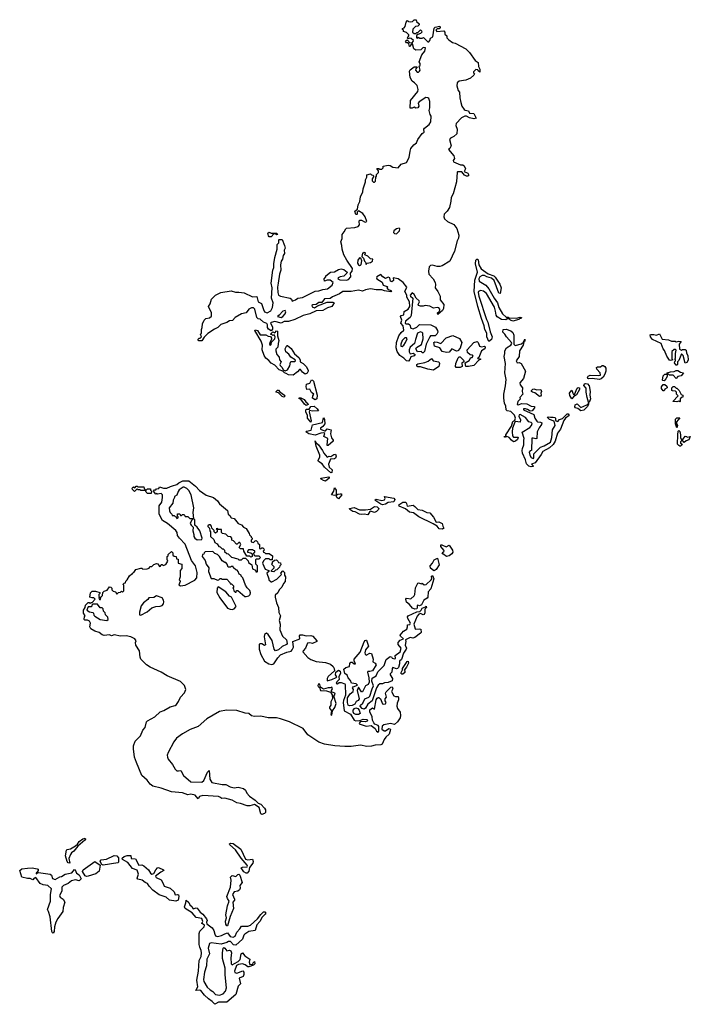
# Model space of a CAD drawing. Extents: x 2219101 to 2444320, y 201258 to 358766.
# Tile 322 of 349: x 2376021 to 2383290, y 318457 to 329120. Entities that reach past the tile are written whole.
import ezdxf

# ---------------------------------------------------------------- set-up
doc = ezdxf.new("R2010")
doc.units = 0

msp = doc.modelspace()

# ---------------------------------------------------------------- linework, layer by layer
at = {"layer": '0CON10XD'}
for points in [[(2380235, 325422), (2380215, 325427), (2380186, 325456), (2380140, 325485), (2380112, 325525), (2380102, 325565), (2380107, 325625), (2380131, 325695), (2380155, 325731), (2380184, 325756), (2380176, 325806), (2380153, 325835), (2380164, 325865), (2380148, 325905), (2380155, 325916), (2380183, 325925), (2380189, 325961), (2380233, 325985), (2380250, 326015), (2380246, 326066), (2380217, 326115), (2380218, 326135), (2380196, 326175), (2380218, 326225), (2380176, 326275), (2380125, 326313), (2380070, 326325), (2380074, 326295), (2380055, 326280), (2380039, 326289), (2380032, 326325), (2380015, 326330), (2379985, 326318), (2379956, 326336), (2379935, 326360), (2379893, 326335), (2379888, 326325), (2379893, 326315), (2379949, 326279), (2379960, 326245), (2380005, 326230), (2380010, 326225), (2380002, 326215), (2380011, 326201), (2380050, 326185), (2380045, 326172), (2379976, 326184), (2379945, 326196), (2379885, 326196), (2379825, 326204), (2379768, 326195), (2379735, 326179), (2379695, 326191), (2379615, 326176), (2379523, 326177), (2379488, 326152), (2379412, 326118), (2379385, 326099), (2379325, 326097), (2379295, 326058), (2379264, 326056), (2379233, 326037), (2379197, 326033), (2379188, 326025), (2379192, 326012), (2379215, 326000), (2379248, 326022), (2379355, 326060), (2379415, 326060), (2379428, 326055), (2379406, 326015), (2379395, 326009), (2379359, 326001), (2379305, 325971), (2379234, 325966), (2379165, 325934), (2379095, 325915), (2379005, 325874), (2378935, 325851), (2378889, 325851), (2378855, 325832), (2378785, 325850), (2378748, 325842), (2378738, 325835), (2378762, 325795), (2378762, 325768), (2378748, 325752), (2378718, 325768), (2378706, 325785), (2378706, 325816), (2378699, 325829), (2378665, 325843), (2378626, 325876), (2378605, 325882), (2378590, 325895), (2378571, 325985), (2378555, 325999), (2378535, 326001), (2378505, 325986), (2378474, 325946), (2378425, 325933), (2378355, 325896), (2378326, 325864), (2378295, 325860), (2378268, 325842), (2378201, 325819), (2378169, 325785), (2378131, 325769), (2378059, 325721), (2378019, 325681), (2377995, 325643), (2377962, 325642), (2377952, 325658), (2377965, 325670), (2377978, 325672), (2377990, 325685), (2377980, 325715), (2377990, 325725), (2377990, 325765), (2378000, 325785), (2378002, 325825), (2378022, 325865), (2378040, 325885), (2378077, 325893), (2378100, 325910), (2378100, 325945), (2378068, 326015), (2378087, 326043), (2378100, 326095), (2378144, 326135), (2378202, 326165), (2378314, 326184), (2378359, 326169), (2378395, 326171), (2378455, 326163), (2378545, 326120), (2378593, 326123), (2378605, 326065), (2378642, 326045), (2378662, 325982), (2378676, 325956), (2378705, 325947), (2378744, 325966), (2378762, 326005), (2378768, 326055), (2378751, 326105), (2378758, 326215), (2378746, 326265), (2378764, 326406), (2378776, 326435), (2378774, 326475), (2378786, 326545), (2378810, 326635), (2378813, 326685), (2378830, 326705), (2378830, 326735), (2378835, 326740), (2378865, 326740), (2378893, 326675), (2378899, 326645), (2378888, 326625), (2378892, 326588), (2378877, 326565), (2378868, 326525), (2378854, 326506), (2378849, 326465), (2378852, 326408), (2378838, 326365), (2378824, 326266), (2378816, 326225), (2378819, 326165), (2378827, 326137), (2378847, 326127), (2378954, 326104), (2378968, 326095), (2378975, 326071), (2379012, 326085), (2379036, 326104), (2379085, 326111), (2379225, 326179), (2379265, 326182), (2379305, 326197), (2379356, 326204), (2379407, 326245), (2379420, 326275), (2379385, 326300), (2379355, 326300), (2379325, 326290), (2379323, 326315), (2379340, 326335), (2379340, 326345), (2379390, 326385), (2379435, 326390), (2379475, 326413), (2379505, 326421), (2379535, 326416), (2379570, 326385), (2379568, 326375), (2379535, 326341), (2379493, 326337), (2379474, 326326), (2379470, 326315), (2379492, 326302), (2379565, 326299), (2379585, 326305), (2379609, 326335), (2379608, 326375), (2379626, 326395), (2379627, 326425), (2379566, 326515), (2379535, 326573), (2379516, 326635), (2379514, 326674), (2379503, 326715), (2379518, 326752), (2379516, 326795), (2379539, 326821), (2379557, 326855), (2379565, 326861), (2379655, 326869), (2379689, 326881), (2379703, 326897), (2379700, 326935), (2379705, 326950), (2379725, 326948), (2379765, 326928), (2379782, 326935), (2379767, 326985), (2379740, 327020), (2379695, 327050), (2379680, 327035), (2379680, 327015), (2379675, 327010), (2379665, 327012), (2379652, 327045), (2379682, 327068), (2379690, 327115), (2379708, 327152), (2379715, 327200), (2379740, 327255), (2379745, 327290), (2379770, 327365), (2379768, 327385), (2379782, 327415), (2379785, 327440), (2379825, 327450), (2379835, 327440), (2379848, 327438), (2379860, 327425), (2379840, 327395), (2379840, 327375), (2379855, 327360), (2379865, 327360), (2379877, 327373), (2379880, 327415), (2379890, 327425), (2379890, 327445), (2379910, 327465), (2379910, 327485), (2379892, 327508), (2379915, 327510), (2379925, 327500), (2379945, 327500), (2379960, 327515), (2379960, 327535), (2380015, 327544), (2380035, 327540), (2380064, 327524), (2380123, 327517), (2380155, 327556), (2380215, 327573), (2380243, 327627), (2380252, 327698), (2380262, 327725), (2380294, 327765), (2380322, 327788), (2380335, 327822), (2380382, 327888), (2380405, 327902), (2380402, 327935), (2380408, 327945), (2380458, 327985), (2380476, 328014), (2380481, 328075), (2380470, 328095), (2380461, 328135), (2380468, 328165), (2380466, 328235), (2380456, 328266), (2380444, 328274), (2380424, 328276), (2380351, 328229), (2380340, 328215), (2380348, 328185), (2380338, 328165), (2380315, 328162), (2380295, 328172), (2380275, 328162), (2380252, 328162), (2380258, 328245), (2380336, 328344), (2380340, 328365), (2380328, 328408), (2380302, 328435), (2380274, 328454), (2380253, 328493), (2380247, 328563), (2380255, 328578), (2380295, 328610), (2380328, 328608), (2380313, 328587), (2380312, 328575), (2380331, 328551), (2380345, 328550), (2380356, 328564), (2380360, 328575), (2380350, 328615), (2380360, 328625), (2380360, 328645), (2380350, 328665), (2380379, 328741), (2380412, 328778), (2380418, 328815), (2380395, 328820), (2380370, 328795), (2380315, 328790), (2380292, 328805), (2380278, 328858), (2380262, 328848), (2380255, 328830), (2380245, 328830), (2380238, 328858), (2380225, 328870), (2380215, 328870), (2380203, 328887), (2380215, 328900), (2380225, 328900), (2380240, 328885), (2380242, 328872), (2380275, 328870), (2380287, 328883), (2380288, 328895), (2380265, 328918), (2380245, 328920), (2380232, 328912), (2380220, 328925), (2380230, 328935), (2380240, 328945), (2380238, 328955), (2380215, 328980), (2380182, 328992), (2380180, 329005), (2380170, 329015), (2380170, 329025), (2380188, 329032), (2380200, 329045), (2380210, 329095), (2380225, 329110), (2380235, 329100), (2380255, 329098), (2380278, 329102), (2380295, 329120), (2380318, 329118), (2380322, 329102), (2380350, 329075), (2380350, 329065), (2380335, 329050), (2380312, 329048), (2380282, 329018), (2380280, 328985), (2380295, 328970), (2380315, 328970), (2380325, 328980), (2380338, 328982), (2380365, 329010), (2380378, 328998), (2380380, 328985), (2380365, 328970), (2380335, 328960), (2380322, 328948), (2380322, 328922), (2380335, 328920), (2380345, 328930), (2380355, 328920), (2380385, 328920), (2380397, 328927), (2380445, 328880), (2380455, 328880), (2380467, 328893), (2380475, 328920), (2380500, 328935), (2380512, 329028), (2380525, 329040), (2380575, 329050), (2380580, 329035), (2380568, 329022), (2380545, 329020), (2380532, 329008), (2380542, 328992), (2380618, 328998), (2380630, 328985), (2380630, 328965), (2380650, 328945), (2380652, 328922), (2380672, 328902), (2380713, 328873), (2380740, 328865), (2380857, 328805), (2380898, 328765), (2380957, 328677), (2380990, 328655), (2380993, 328613), (2381010, 328585), (2381008, 328552), (2380990, 328565), (2380988, 328578), (2380965, 328580), (2380940, 328555), (2380940, 328545), (2380950, 328535), (2380945, 328520), (2380908, 328485), (2380855, 328464), (2380786, 328454), (2380761, 328435), (2380758, 328405), (2380772, 328352), (2380787, 328335), (2380791, 328275), (2380804, 328225), (2380814, 328184), (2380837, 328147), (2380849, 328139), (2380885, 328132), (2380896, 328106), (2380943, 328103), (2380970, 328055), (2380945, 328048), (2380895, 328057), (2380865, 328077), (2380845, 328077), (2380811, 328059), (2380751, 327995), (2380749, 327975), (2380761, 327935), (2380760, 327885), (2380725, 327856), (2380692, 327838), (2380678, 327822), (2380696, 327755), (2380684, 327726), (2380670, 327715), (2380726, 327645), (2380733, 327617), (2380721, 327595), (2380722, 327582), (2380798, 327548), (2380825, 327547), (2380838, 327538), (2380852, 327505), (2380840, 327475), (2380877, 327457), (2380888, 327435), (2380880, 327425), (2380864, 327424), (2380843, 327435), (2380812, 327472), (2380767, 327473), (2380762, 327468), (2380754, 327365), (2380718, 327235), (2380697, 327195), (2380694, 327156), (2380678, 327085), (2380654, 327046)], [(2380654, 327046), (2380622, 327015), (2380617, 326985), (2380627, 326965), (2380658, 326935), (2380725, 326901), (2380759, 326859), (2380780, 326785), (2380779, 326755), (2380764, 326726), (2380734, 326615), (2380684, 326505), (2380599, 326455), (2380575, 326447), (2380546, 326446), (2380495, 326460), (2380475, 326458), (2380461, 326445), (2380451, 326395), (2380457, 326365), (2380501, 326315), (2380525, 326275), (2380529, 326251), (2380524, 326215), (2380555, 326178), (2380580, 326125), (2380579, 326085), (2380618, 326035), (2380615, 325993), (2380605, 325970), (2380555, 325928), (2380548, 325945), (2380569, 325961), (2380576, 325975), (2380576, 325985), (2380565, 325998), (2380545, 326002), (2380505, 325996), (2380465, 326018), (2380415, 326026), (2380393, 326017), (2380364, 326016), (2380344, 326025), (2380340, 326035), (2380354, 326065), (2380350, 326075), (2380317, 326105), (2380296, 326145), (2380275, 326163), (2380253, 326135), (2380257, 326125), (2380283, 326105), (2380265, 325915), (2380254, 325896), (2380203, 325855), (2380200, 325835), (2380207, 325827), (2380236, 325826), (2380248, 325815), (2380261, 325781), (2380285, 325774), (2380325, 325790), (2380355, 325818), (2380477, 325817), (2380529, 325789), (2380551, 325755), (2380552, 325735), (2380544, 325715), (2380525, 325696), (2380475, 325696), (2380465, 325685), (2380426, 325605), (2380408, 325525), (2380395, 325511), (2380385, 325513), (2380375, 325527), (2380334, 325524), (2380313, 325555), (2380321, 325569), (2380377, 325603), (2380396, 325665), (2380390, 325725), (2380384, 325734), (2380365, 325741), (2380332, 325725), (2380310, 325655), (2380302, 325615), (2380255, 325574), (2380241, 325545), (2380243, 325523), (2380255, 325502), (2380285, 325510), (2380306, 325494), (2380295, 325480), (2380262, 325468), (2380251, 325439), (2380235, 325422)], [(2378745, 326770), (2378725, 326770), (2378718, 326778), (2378712, 326808), (2378725, 326820), (2378747, 326807), (2378805, 326810), (2378820, 326795), (2378805, 326790), (2378795, 326800), (2378775, 326800), (2378745, 326770)], [(2380105, 326800), (2380136, 326835), (2380142, 326855), (2380135, 326862), (2380105, 326856), (2380077, 326835), (2380072, 326815), (2380085, 326803), (2380105, 326800)], [(2379775, 326470), (2379788, 326482), (2379825, 326491), (2379845, 326504), (2379850, 326525), (2379825, 326530), (2379795, 326560), (2379762, 326572), (2379770, 326595), (2379755, 326600), (2379745, 326590), (2379735, 326590), (2379730, 326555), (2379748, 326538), (2379760, 326505), (2379770, 326495), (2379775, 326470)], [(2379705, 326458), (2379715, 326460), (2379722, 326468), (2379728, 326508), (2379718, 326538), (2379705, 326540), (2379687, 326515), (2379684, 326485), (2379695, 326464), (2379705, 326458)], [(2381105, 325634), (2381085, 325685), (2381084, 325725), (2381064, 325764), (2381056, 325806), (2381025, 325883), (2380986, 326015), (2380948, 326175), (2380955, 326300), (2380982, 326385), (2380962, 326475), (2380964, 326515), (2380977, 326527), (2380985, 326528), (2380991, 326521), (2380996, 326466), (2381022, 326422), (2381099, 326369), (2381162, 326345), (2381175, 326333), (2381226, 326255), (2381240, 326215), (2381228, 326155), (2381215, 326158), (2381164, 326294), (2381135, 326322), (2381085, 326334), (2381059, 326349), (2381035, 326351), (2381007, 326335), (2380996, 326315), (2381000, 326290), (2381074, 326245), (2381105, 326206), (2381163, 326103), (2381200, 326055), (2381213, 326003), (2381254, 325934), (2381295, 325898), (2381315, 325897), (2381325, 325890), (2381405, 325889), (2381445, 325898), (2381460, 325895), (2381457, 325883), (2381438, 325882), (2381430, 325875), (2381365, 325854), (2381340, 325865), (2381325, 325880), (2381305, 325880), (2381289, 325871), (2381245, 325873), (2381195, 325901), (2381185, 325920), (2381180, 325965), (2381167, 326007), (2381081, 326155), (2381050, 326180), (2381014, 326186), (2380995, 326178), (2380990, 326165), (2380996, 326125), (2381079, 325875), (2381095, 325843), (2381120, 325741), (2381142, 325685), (2381134, 325655), (2381105, 325634)], [(2378855, 325894), (2378875, 325904), (2378898, 325935), (2378906, 325955), (2378899, 325969), (2378875, 325964), (2378835, 325919), (2378814, 325905), (2378855, 325894)], [(2378985, 325271), (2378935, 325275), (2378910, 325290), (2378890, 325295), (2378874, 325314), (2378835, 325328), (2378787, 325377), (2378745, 325400), (2378720, 325430), (2378688, 325455), (2378670, 325485), (2378651, 325545), (2378652, 325595), (2378640, 325640), (2378568, 325755), (2378575, 325762), (2378598, 325755), (2378628, 325708), (2378689, 325709), (2378715, 325692), (2378738, 325688), (2378752, 325672), (2378752, 325655), (2378732, 325625), (2378730, 325605), (2378735, 325592), (2378747, 325603), (2378752, 325628), (2378786, 325664), (2378790, 325685), (2378778, 325708), (2378765, 325700), (2378755, 325710), (2378742, 325712), (2378742, 325718), (2378765, 325740), (2378785, 325728), (2378805, 325750), (2378815, 325747), (2378816, 325695), (2378831, 325645), (2378821, 325615), (2378818, 325575), (2378799, 325551), (2378796, 325535), (2378808, 325495), (2378834, 325465), (2378838, 325438), (2378856, 325415), (2378842, 325385), (2378844, 325375), (2378866, 325355), (2378878, 325328), (2378897, 325317), (2378922, 325328), (2378950, 325370), (2378955, 325411), (2378965, 325418), (2379003, 325417), (2379012, 325425), (2379007, 325437), (2378960, 325465), (2378938, 325498), (2378905, 325522), (2378898, 325555), (2378915, 325590), (2378925, 325592), (2378965, 325561), (2379000, 325500), (2379045, 325462), (2379060, 325435), (2379060, 325415), (2379095, 325396), (2379125, 325364), (2379148, 325325), (2379149, 325315), (2379137, 325293), (2379115, 325281), (2379085, 325302), (2379065, 325333), (2379055, 325333), (2379032, 325305), (2378985, 325271)], [(2381565, 324278), (2381540, 324285), (2381515, 324310), (2381504, 324355), (2381471, 324425), (2381468, 324455), (2381470, 324475), (2381486, 324515), (2381485, 324565), (2381490, 324585), (2381468, 324652), (2381550, 324705), (2381569, 324725), (2381575, 324748), (2381565, 324759), (2381538, 324765), (2381502, 324812), (2381445, 324843), (2381435, 324842), (2381431, 324825), (2381448, 324785), (2381445, 324760), (2381395, 324770), (2381387, 324763), (2381363, 324697), (2381358, 324655), (2381363, 324613), (2381375, 324600), (2381425, 324600), (2381416, 324575), (2381395, 324554), (2381375, 324549), (2381350, 324565), (2381327, 324597), (2381295, 324610), (2381285, 324600), (2381275, 324600), (2381272, 324608), (2381290, 324610), (2381290, 324625), (2381351, 324719), (2381365, 324768), (2381388, 324782), (2381394, 324805), (2381386, 324836), (2381346, 324876), (2381305, 324886), (2381294, 324895), (2381289, 324935), (2381275, 324968), (2381270, 325020), (2381268, 325065), (2381287, 325155), (2381293, 325225), (2381279, 325295), (2381286, 325395), (2381274, 325474), (2381281, 325505), (2381278, 325535), (2381297, 325565), (2381344, 325595), (2381354, 325615), (2381351, 325625), (2381296, 325685), (2381280, 325715), (2381258, 325735), (2381262, 325765), (2381295, 325770), (2381345, 325751), (2381365, 325734), (2381377, 325703), (2381378, 325605), (2381390, 325590), (2381459, 325611), (2381482, 325628), (2381495, 325660), (2381495, 325640), (2381487, 325633), (2381478, 325595), (2381439, 325535), (2381435, 325472), (2381401, 325425), (2381413, 325403), (2381435, 325408), (2381455, 325398), (2381505, 325315), (2381480, 325235), (2381443, 325187), (2381447, 325167), (2381472, 325135), (2381467, 325095), (2381473, 325065), (2381443, 325027), (2381445, 325010), (2381421, 324985), (2381413, 324953), (2381425, 324950), (2381465, 324962), (2381519, 324959), (2381564, 324934), (2381600, 324930), (2381600, 324915), (2381575, 324884), (2381555, 324880), (2381525, 324900), (2381503, 324907), (2381483, 324907), (2381480, 324895), (2381592, 324845), (2381606, 324805), (2381625, 324773), (2381635, 324764), (2381665, 324763), (2381679, 324755), (2381678, 324735), (2381650, 324700), (2381631, 324655), (2381627, 324585), (2381615, 324581), (2381585, 324590), (2381573, 324587), (2381570, 324455), (2381555, 324450), (2381543, 324435), (2381550, 324405), (2381565, 324378), (2381585, 324367), (2381595, 324372), (2381592, 324418), (2381665, 324490), (2381706, 324504), (2381776, 324545), (2381788, 324595), (2381795, 324680), (2381824, 324725), (2381814, 324774), (2381765, 324792), (2381740, 324815), (2381755, 324820), (2381774, 324814), (2381805, 324816), (2381821, 324811), (2381828, 324805), (2381827, 324785), (2381832, 324775), (2381855, 324770), (2381871, 324789), (2381905, 324800), (2381955, 324850), (2381965, 324850), (2381978, 324835), (2381937, 324803), (2381920, 324780), (2381884, 324685), (2381850, 324641), (2381826, 324555), (2381805, 324518), (2381765, 324483), (2381693, 324445), (2381675, 324410), (2381609, 324321), (2381570, 324305), (2381588, 324288), (2381585, 324280), (2381565, 324278)], [(2380165, 325580), (2380184, 325595), (2380204, 325625), (2380220, 325665), (2380214, 325674), (2380195, 325676), (2380168, 325645), (2380152, 325605), (2380154, 325584), (2380165, 325580)], [(2380646, 325516), (2380600, 325525), (2380576, 325566), (2380516, 325586), (2380509, 325625), (2380519, 325631), (2380545, 325629), (2380586, 325614), (2380644, 325675), (2380715, 325700), (2380789, 325669), (2380814, 325625), (2380797, 325563), (2380770, 325535), (2380755, 325531), (2380704, 325556), (2380675, 325520), (2380646, 325516)], [(2383145, 325380), (2383135, 325380), (2383120, 325405), (2383122, 325418), (2383130, 325425), (2383128, 325438), (2383120, 325445), (2383128, 325452), (2383128, 325505), (2383135, 325540), (2383125, 325550), (2383115, 325550), (2383090, 325525), (2383088, 325465), (2383090, 325445), (2383100, 325435), (2383075, 325428), (2383065, 325433), (2383037, 325475), (2383009, 325539), (2382995, 325557), (2382973, 325615), (2382880, 325655), (2382857, 325685), (2382855, 325707), (2382865, 325712), (2382895, 325712), (2382925, 325702), (2382955, 325718), (2382985, 325660), (2383055, 325653), (2383085, 325638), (2383125, 325640), (2383135, 325630), (2383165, 325640), (2383190, 325635), (2383170, 325605), (2383173, 325553), (2383195, 325540), (2383205, 325550), (2383235, 325550), (2383245, 325540), (2383248, 325508), (2383262, 325485), (2383266, 325434), (2383253, 325407), (2383235, 325400), (2383212, 325482), (2383195, 325500), (2383165, 325430), (2383150, 325415), (2383150, 325385), (2383145, 325380)], [(2380885, 325363), (2380858, 325365), (2380850, 325405), (2380892, 325428), (2380910, 325460), (2380925, 325463), (2380936, 325475), (2380928, 325488), (2380905, 325490), (2380875, 325516), (2380872, 325545), (2380943, 325625), (2380978, 325635), (2380990, 325625), (2381005, 325586), (2381025, 325579), (2381060, 325585), (2381067, 325577), (2381065, 325568), (2381055, 325551), (2381027, 325533), (2380998, 325462), (2380982, 325455), (2380985, 325450), (2381015, 325448), (2381015, 325440), (2380998, 325432), (2380945, 325374), (2380885, 325363)], [(2380505, 325324), (2380445, 325335), (2380365, 325362), (2380335, 325360), (2380325, 325368), (2380324, 325385), (2380335, 325393), (2380414, 325406), (2380448, 325422), (2380485, 325450), (2380504, 325424), (2380565, 325416), (2380572, 325395), (2380564, 325365), (2380505, 325324)], [(2380753, 325353), (2380744, 325364), (2380748, 325395), (2380775, 325457), (2380785, 325468), (2380795, 325469), (2380838, 325425), (2380828, 325412), (2380813, 325405), (2380818, 325365), (2380795, 325354), (2380753, 325353)], [(2382305, 325224), (2382225, 325234), (2382185, 325231), (2382178, 325235), (2382177, 325245), (2382182, 325258), (2382205, 325270), (2382294, 325266), (2382315, 325272), (2382312, 325295), (2382277, 325335), (2382272, 325355), (2382285, 325362), (2382315, 325360), (2382334, 325376), (2382345, 325376), (2382363, 325365), (2382375, 325347), (2382376, 325315), (2382365, 325280), (2382345, 325250), (2382325, 325231), (2382305, 325224)], [(2383005, 325210), (2382992, 325212), (2382988, 325218), (2382994, 325265), (2383015, 325280), (2383040, 325280), (2383040, 325295), (2383075, 325307), (2383115, 325310), (2383135, 325320), (2383155, 325320), (2383183, 325303), (2383217, 325297), (2383190, 325265), (2383153, 325257), (2383135, 325233), (2383105, 325272), (2383065, 325272), (2383055, 325280), (2383040, 325280), (2383038, 325255), (2383025, 325230), (2383005, 325210)], [(2379225, 325004), (2379195, 325020), (2379197, 325045), (2379208, 325065), (2379184, 325084), (2379165, 325118), (2379135, 325117), (2379125, 325145), (2379128, 325172), (2379167, 325183), (2379185, 325220), (2379195, 325218), (2379207, 325205), (2379245, 325055), (2379240, 325015), (2379225, 325004)], [(2378885, 325032), (2378865, 325038), (2378828, 325078), (2378800, 325085), (2378800, 325095), (2378815, 325108), (2378825, 325108), (2378840, 325090), (2378892, 325055), (2378900, 325045), (2378885, 325032)], [(2381655, 325040), (2381605, 325078), (2381580, 325085), (2381570, 325095), (2381570, 325105), (2381582, 325118), (2381595, 325122), (2381625, 325110), (2381668, 325115), (2381678, 325095), (2381668, 325075), (2381672, 325055), (2381665, 325042), (2381655, 325040)], [(2382005, 325013), (2381985, 325050), (2381981, 325075), (2381987, 325085), (2382007, 325107), (2382017, 325075), (2382025, 325062), (2382035, 325060), (2382065, 325128), (2382075, 325136), (2382090, 325135), (2382087, 325115), (2382055, 325058), (2382024, 325036), (2382005, 325013)], [(2382195, 324973), (2382188, 324978), (2382172, 325028), (2382161, 325085), (2382161, 325131), (2382137, 325157), (2382144, 325175), (2382155, 325181), (2382175, 325176), (2382192, 325155), (2382204, 325095), (2382200, 325055), (2382209, 325015), (2382195, 324973)], [(2383005, 325100), (2382995, 325100), (2382978, 325125), (2382978, 325145), (2382995, 325170), (2383015, 325170), (2383035, 325150), (2383040, 325135), (2383015, 325120), (2383005, 325100)], [(2383175, 324980), (2383165, 324990), (2383145, 324980), (2383100, 324985), (2383160, 325045), (2383140, 325065), (2383140, 325085), (2383128, 325098), (2383095, 325100), (2383090, 325105), (2383090, 325135), (2383105, 325147), (2383117, 325147), (2383135, 325130), (2383145, 325130), (2383170, 325105), (2383192, 325062), (2383210, 325055), (2383208, 325032), (2383192, 325028), (2383180, 325015), (2383180, 324985), (2383175, 324980)], [(2379125, 324942), (2379108, 324955), (2379070, 325010), (2379050, 325015), (2379050, 325025), (2379070, 325025), (2379105, 325006), (2379121, 324981), (2379145, 324962), (2379149, 324951), (2379125, 324942)], [(2379175, 324760), (2379139, 324805), (2379140, 324835), (2379124, 324875), (2379124, 324896), (2379128, 324902), (2379158, 324902), (2379175, 324932), (2379213, 324933), (2379247, 324905), (2379258, 324885), (2379195, 324881), (2379162, 324888), (2379158, 324875), (2379182, 324775), (2379175, 324760)], [(2382105, 324886), (2382070, 324910), (2382045, 324918), (2382037, 324927), (2382042, 324948), (2382065, 324960), (2382105, 324920), (2382170, 324950), (2382182, 324958), (2382185, 324970), (2382186, 324955), (2382175, 324932), (2382135, 324893), (2382105, 324886)], [(2379355, 324508), (2379353, 324515), (2379360, 324585), (2379318, 324605), (2379328, 324638), (2379317, 324647), (2379285, 324642), (2379225, 324620), (2379155, 324636), (2379122, 324655), (2379130, 324665), (2379180, 324675), (2379196, 324734), (2379303, 324757), (2379315, 324810), (2379325, 324790), (2379327, 324743), (2379308, 324715), (2379282, 324695), (2379282, 324685), (2379325, 324667), (2379335, 324668), (2379355, 324691), (2379397, 324677), (2379391, 324635), (2379402, 324592), (2379418, 324565), (2379417, 324555), (2379365, 324510), (2379355, 324508)], [(2383145, 324700), (2383130, 324745), (2383130, 324795), (2383145, 324808), (2383177, 324807), (2383140, 324765), (2383140, 324745), (2383150, 324725), (2383145, 324700)], [(2383175, 324500), (2383165, 324507), (2383152, 324525), (2383153, 324625), (2383158, 324665), (2383165, 324672), (2383175, 324660), (2383183, 324625), (2383182, 324595), (2383195, 324570), (2383208, 324572), (2383235, 324610), (2383248, 324608), (2383255, 324600), (2383290, 324605), (2383275, 324570), (2383245, 324560), (2383225, 324542), (2383208, 324558), (2383195, 324560), (2383183, 324547), (2383182, 324535), (2383200, 324525), (2383195, 324510), (2383185, 324502), (2383175, 324500)], [(2379395, 324214), (2379326, 324275), (2379300, 324310), (2379259, 324335), (2379257, 324345), (2379274, 324385), (2379273, 324405), (2379235, 324502), (2379225, 324558), (2379230, 324540), (2379260, 324515), (2379304, 324455), (2379316, 324426), (2379355, 324383), (2379375, 324393), (2379395, 324390), (2379427, 324413), (2379445, 324414), (2379450, 324395), (2379445, 324372), (2379435, 324365), (2379391, 324359), (2379369, 324305), (2379374, 324274), (2379409, 324245), (2379405, 324216), (2379395, 324214)], [(2379335, 324123), (2379315, 324128), (2379289, 324145), (2379284, 324155), (2379371, 324171), (2379376, 324165), (2379374, 324155), (2379335, 324123)], [(2378645, 320512), (2378635, 320520), (2378618, 320588), (2378565, 320620), (2378515, 320605), (2378485, 320607), (2378413, 320633), (2378375, 320639), (2378325, 320667), (2378245, 320690), (2378211, 320685), (2378192, 320702), (2378176, 320706), (2378005, 320719), (2377971, 320709), (2377955, 320683), (2377923, 320723), (2377875, 320733), (2377843, 320725), (2377785, 320749), (2377665, 320759), (2377555, 320799), (2377465, 320821), (2377435, 320840), (2377403, 320883), (2377344, 320934), (2377286, 321076), (2377267, 321135), (2377254, 321225), (2377256, 321256), (2377274, 321306), (2377330, 321365), (2377357, 321425), (2377381, 321455), (2377394, 321515), (2377405, 321527), (2377485, 321572), (2377545, 321624), (2377585, 321638), (2377653, 321677), (2377705, 321693), (2377722, 321705), (2377742, 321735), (2377763, 321785), (2377808, 321832), (2377821, 321865), (2377809, 321909), (2377764, 321954), (2377619, 322015), (2377555, 322055), (2377435, 322108), (2377396, 322135), (2377335, 322195), (2377326, 322216), (2377320, 322285), (2377280, 322345), (2377277, 322375), (2377283, 322395), (2377270, 322415), (2377226, 322436), (2377175, 322446), (2377113, 322443), (2377045, 322460), (2377015, 322448), (2376995, 322458), (2376935, 322452), (2376915, 322457), (2376884, 322484), (2376835, 322497), (2376792, 322525), (2376782, 322545), (2376790, 322585), (2376778, 322608), (2376755, 322618), (2376728, 322618), (2376720, 322625), (2376723, 322657), (2376730, 322665), (2376714, 322694), (2376712, 322725), (2376730, 322755), (2376735, 322780), (2376751, 322799), (2376765, 322810), (2376775, 322810), (2376785, 322800), (2376795, 322810), (2376805, 322810), (2376840, 322845), (2376825, 322860), (2376805, 322858), (2376780, 322865), (2376788, 322912), (2376805, 322930), (2376842, 322932), (2376888, 322918), (2376890, 322905), (2376880, 322895), (2376880, 322875), (2376890, 322865), (2376880, 322855), (2376885, 322840), (2376898, 322842), (2376900, 322865), (2376920, 322885), (2376922, 322918), (2376935, 322930), (2376968, 322942), (2376995, 322980), (2377010, 322975), (2377020, 322965), (2377020, 322945), (2377033, 322933), (2377060, 322925), (2377075, 322900), (2377093, 322917), (2377115, 322920), (2377125, 322930), (2377135, 322920), (2377150, 322935), (2377150, 322995), (2377140, 323005), (2377152, 323018), (2377168, 323022), (2377172, 323038), (2377187, 323053), (2377211, 323099), (2377235, 323120), (2377245, 323120), (2377250, 323135), (2377266, 323144), (2377280, 323165), (2377335, 323180), (2377345, 323180), (2377355, 323170), (2377402, 323172), (2377425, 323180), (2377432, 323198), (2377455, 323200), (2377475, 323220), (2377505, 323230), (2377518, 323228), (2377535, 323200), (2377548, 323202), (2377555, 323220), (2377565, 323220), (2377575, 323210), (2377605, 323220), (2377628, 323255), (2377620, 323275), (2377620, 323305), (2377630, 323315), (2377632, 323328), (2377665, 323360), (2377680, 323345), (2377682, 323322), (2377695, 323310), (2377718, 323308), (2377722, 323282), (2377738, 323278), (2377740, 323235), (2377780, 323225), (2377780, 323175), (2377760, 323155), (2377760, 323085), (2377750, 323055), (2377760, 323045), (2377760, 323035), (2377745, 323000), (2377765, 322990), (2377815, 322997), (2377919, 323051), (2377940, 323075), (2377944, 323135), (2377926, 323205), (2377882, 323265), (2377815, 323442), (2377754, 323504), (2377733, 323535), (2377727, 323567), (2377715, 323590), (2377624, 323664), (2377570, 323695), (2377532, 323765), (2377532, 323855), (2377560, 323895), (2377570, 323945), (2377568, 323975), (2377555, 323988), (2377515, 323980), (2377505, 323990), (2377495, 323980), (2377470, 324015), (2377482, 324028), (2377495, 324030), (2377505, 324040), (2377528, 324042), (2377535, 324060), (2377578, 324048), (2377615, 324048), (2377654, 324066), (2377679, 324071), (2377724, 324086), (2377745, 324106), (2377790, 324125), (2377855, 324126), (2377925, 324070), (2377971, 324021), (2378042, 323972), (2378120, 323945), (2378165, 323911), (2378188, 323878), (2378272, 323805), (2378282, 323765), (2378300, 323750), (2378314, 323724), (2378345, 323718), (2378390, 323665), (2378425, 323648), (2378446, 323626), (2378475, 323610), (2378510, 323555), (2378512, 323542), (2378530, 323525), (2378530, 323515), (2378540, 323505), (2378540, 323495), (2378530, 323485), (2378530, 323465), (2378555, 323460), (2378572, 323478), (2378585, 323480), (2378600, 323465), (2378602, 323452), (2378620, 323435), (2378622, 323392), (2378635, 323390), (2378645, 323400), (2378655, 323400), (2378668, 323388), (2378670, 323375), (2378660, 323365), (2378662, 323352), (2378675, 323350), (2378685, 323340), (2378725, 323340), (2378760, 323315), (2378758, 323272), (2378735, 323270), (2378725, 323280), (2378685, 323280), (2378662, 323258), (2378653, 323233), (2378681, 323171), (2378720, 323155), (2378720, 323145), (2378700, 323125), (2378722, 323065), (2378720, 323055), (2378745, 323032), (2378755, 323032), (2378809, 323061), (2378858, 323112), (2378850, 323125), (2378875, 323150), (2378890, 323135), (2378890, 323105), (2378902, 323085), (2378897, 323035), (2378880, 323015), (2378862, 322975), (2378850, 322965), (2378833, 322947), (2378818, 322915), (2378791, 322889), (2378789, 322865), (2378804, 322805), (2378828, 322755), (2378831, 322701), (2378848, 322665), (2378832, 322615), (2378846, 322574), (2378841, 322511), (2378870, 322445), (2378912, 322405), (2378920, 322365), (2378912, 322355), (2378865, 322333), (2378825, 322296), (2378795, 322286), (2378780, 322305), (2378756, 322396), (2378715, 322463), (2378695, 322477), (2378675, 322462), (2378671, 322435), (2378685, 322350), (2378675, 322344), (2378645, 322361), (2378625, 322362), (2378617, 322353), (2378617, 322303), (2378634, 322245), (2378676, 322175), (2378723, 322143), (2378755, 322136), (2378777, 322145), (2378820, 322210), (2378849, 322241), (2378915, 322271), (2378965, 322282), (2378974, 322296), (2378990, 322325), (2378983, 322387), (2379058, 322415), (2379053, 322447), (2379062, 322458), (2379085, 322459), (2379125, 322448), (2379175, 322451), (2379198, 322445), (2379240, 322395), (2379240, 322385), (2379195, 322363), (2379165, 322372), (2379142, 322368), (2379120, 322315), (2379092, 322285), (2379090, 322275), (2379145, 322212), (2379175, 322192), (2379235, 322171), (2379335, 322160), (2379390, 322140), (2379417, 322117), (2379429, 322095), (2379432, 322068), (2379364, 322006), (2379352, 321985), (2379355, 321960), (2379406, 321974), (2379450, 321995), (2379460, 322005), (2379443, 322025), (2379448, 322055), (2379475, 322074), (2379494, 322065), (2379499, 322045), (2379480, 322005), (2379482, 321975), (2379459, 321951), (2379453, 321933), (2379465, 321928), (2379485, 321941), (2379504, 321944), (2379545, 321928), (2379550, 321920), (2379554, 321806), (2379529, 321749), (2379526, 321725), (2379537, 321635), (2379608, 321598), (2379645, 321533), (2379665, 321526), (2379708, 321532), (2379745, 321546), (2379785, 321540), (2379790, 321535), (2379787, 321525), (2379770, 321515), (2379715, 321520), (2379703, 321507), (2379702, 321495), (2379775, 321471), (2379830, 321475), (2379873, 321443), (2379888, 321415), (2379906, 321404), (2379913, 321417), (2379914, 321465), (2379905, 321476), (2379871, 321491), (2379860, 321505), (2379846, 321535), (2379842, 321572), (2379816, 321625), (2379817, 321645), (2379845, 321668), (2379867, 321653), (2379886, 321755), (2379895, 321772), (2379905, 321778), (2379915, 321778), (2379932, 321765), (2379955, 321712), (2379965, 321708), (2379985, 321710), (2379992, 321725), (2379982, 321745), (2379982, 321765), (2379998, 321785), (2379987, 321825), (2379995, 321842), (2380045, 321892), (2380060, 321895), (2380067, 321875), (2380050, 321845), (2380078, 321798), (2380095, 321790), (2380122, 321792), (2380127, 321777), (2380126, 321755), (2380111, 321719), (2380108, 321685), (2380115, 321662), (2380145, 321622), (2380150, 321585), (2380145, 321560), (2380115, 321515), (2380085, 321488), (2380042, 321498), (2379968, 321482), (2379950, 321470), (2379948, 321438), (2379970, 321420), (2379985, 321419), (2380023, 321443), (2380035, 321442), (2380042, 321432), (2380025, 321382), (2379990, 321350), (2379970, 321325), (2379949, 321275), (2379935, 321267), (2379875, 321264), (2379835, 321253), (2379785, 321249), (2379715, 321264), (2379615, 321250), (2379545, 321248), (2379437, 321255), (2379325, 321275), (2379262, 321295), (2379145, 321374), (2379093, 321443), (2378947, 321517), (2378849, 321549), (2378805, 321560), (2378715, 321558), (2378635, 321577), (2378565, 321574), (2378535, 321582), (2378505, 321605), (2378465, 321609), (2378375, 321639), (2378263, 321643), (2378185, 321628), (2378051, 321549), (2377955, 321466), (2377867, 321433), (2377784, 321386), (2377722, 321338), (2377691, 321299), (2377629, 321185), (2377620, 321155), (2377622, 321132), (2377631, 321111), (2377676, 321056), (2377705, 321002), (2377725, 320987), (2377743, 320987), (2377769, 320989), (2377797, 320935), (2377875, 320868), (2377995, 320864), (2378018, 320882), (2378055, 320970), (2378075, 320990), (2378081, 320895), (2378105, 320861), (2378215, 320836), (2378255, 320839), (2378303, 320813), (2378345, 320801), (2378388, 320808), (2378448, 320795), (2378468, 320778), (2378483, 320745), (2378513, 320713), (2378575, 320669), (2378607, 320637), (2378635, 320624), (2378675, 320582), (2378685, 320565), (2378685, 320535), (2378675, 320522), (2378645, 320512)], [(2377445, 323990), (2377405, 323990), (2377392, 324002), (2377385, 324020), (2377335, 324020), (2377325, 324030), (2377305, 324030), (2377295, 324040), (2377265, 324010), (2377242, 324032), (2377240, 324045), (2377255, 324060), (2377268, 324052), (2377285, 324070), (2377295, 324070), (2377305, 324060), (2377365, 324060), (2377372, 324042), (2377385, 324030), (2377395, 324030), (2377405, 324040), (2377438, 324038), (2377440, 324025), (2377450, 324015), (2377445, 323990)], [(2377945, 323488), (2377995, 323490), (2378000, 323505), (2377974, 323584), (2377946, 323626), (2377920, 323645), (2377920, 323705), (2377910, 323715), (2377902, 323785), (2377907, 323833), (2377880, 323975), (2377855, 324020), (2377833, 324043), (2377805, 324058), (2377793, 324057), (2377751, 324029), (2377738, 324012), (2377725, 323970), (2377700, 323955), (2377700, 323945), (2377683, 323917), (2377680, 323885), (2377640, 323835), (2377643, 323803), (2377652, 323782), (2377670, 323765), (2377672, 323752), (2377695, 323750), (2377705, 323740), (2377718, 323738), (2377725, 323720), (2377740, 323725), (2377740, 323735), (2377730, 323745), (2377732, 323768), (2377755, 323770), (2377765, 323750), (2377775, 323750), (2377785, 323760), (2377805, 323760), (2377815, 323740), (2377845, 323740), (2377865, 323720), (2377898, 323718), (2377898, 323712), (2377882, 323698), (2377870, 323665), (2377880, 323645), (2377900, 323625), (2377898, 323585), (2377910, 323545), (2377910, 323525), (2377920, 323505), (2377945, 323488)], [(2379475, 323931), (2379460, 323945), (2379450, 323970), (2379432, 323968), (2379402, 323975), (2379426, 324014), (2379435, 324050), (2379450, 324025), (2379450, 323970), (2379468, 323982), (2379494, 323986), (2379505, 323986), (2379511, 323975), (2379475, 323931)], [(2379955, 323868), (2379935, 323872), (2379872, 323915), (2379885, 323927), (2379945, 323914), (2379975, 323921), (2379982, 323935), (2379974, 323956), (2380078, 323938), (2380086, 323925), (2380075, 323900), (2380015, 323891), (2379985, 323874), (2379955, 323868)], [(2379795, 323759), (2379756, 323766), (2379725, 323761), (2379705, 323765), (2379659, 323789), (2379631, 323795), (2379601, 323815), (2379597, 323825), (2379645, 323839), (2379703, 323813), (2379768, 323812), (2379825, 323820), (2379865, 323848), (2379896, 323846), (2379912, 323825), (2379909, 323815), (2379888, 323795), (2379865, 323785), (2379825, 323798), (2379815, 323794), (2379795, 323759)], [(2380605, 323604), (2380569, 323605), (2380545, 323634), (2380502, 323662), (2380346, 323735), (2380290, 323780), (2380245, 323786), (2380202, 323822), (2380135, 323852), (2380130, 323865), (2380175, 323894), (2380205, 323896), (2380215, 323882), (2380222, 323852), (2380285, 323861), (2380305, 323850), (2380337, 323817), (2380385, 323810), (2380435, 323784), (2380465, 323778), (2380505, 323734), (2380535, 323678), (2380565, 323683), (2380600, 323665), (2380606, 323636), (2380620, 323615), (2380605, 323604)], [(2378595, 323140), (2378600, 323145), (2378600, 323205), (2378580, 323225), (2378580, 323275), (2378585, 323280), (2378615, 323280), (2378630, 323295), (2378615, 323310), (2378575, 323310), (2378562, 323322), (2378560, 323345), (2378570, 323355), (2378568, 323368), (2378555, 323370), (2378545, 323380), (2378502, 323378), (2378490, 323365), (2378492, 323352), (2378528, 323348), (2378540, 323335), (2378540, 323305), (2378525, 323300), (2378515, 323310), (2378482, 323312), (2378450, 323365), (2378448, 323388), (2378415, 323390), (2378400, 323405), (2378418, 323435), (2378408, 323458), (2378395, 323460), (2378378, 323442), (2378372, 323442), (2378338, 323478), (2378320, 323485), (2378320, 323505), (2378308, 323518), (2378282, 323522), (2378255, 323550), (2378220, 323555), (2378210, 323565), (2378208, 323598), (2378175, 323600), (2378165, 323610), (2378152, 323608), (2378160, 323595), (2378160, 323575), (2378145, 323560), (2378130, 323575), (2378128, 323588), (2378102, 323612), (2378100, 323635), (2378088, 323648), (2378075, 323650), (2378062, 323638), (2378062, 323632), (2378080, 323615), (2378083, 323583), (2378090, 323575), (2378090, 323525), (2378125, 323490), (2378135, 323460), (2378160, 323445), (2378180, 323415), (2378195, 323410), (2378215, 323390), (2378228, 323388), (2378240, 323375), (2378242, 323362), (2378265, 323340), (2378280, 323335), (2378315, 323300), (2378385, 323280), (2378395, 323270), (2378425, 323270), (2378445, 323290), (2378468, 323288), (2378498, 323258), (2378502, 323242), (2378538, 323218), (2378544, 323174), (2378578, 323158), (2378582, 323142), (2378595, 323140)], [(2380648, 323308), (2380608, 323335), (2380602, 323345), (2380622, 323365), (2380620, 323375), (2380584, 323415), (2380585, 323432), (2380595, 323434), (2380645, 323411), (2380675, 323428), (2380685, 323417), (2380712, 323375), (2380715, 323355), (2380705, 323337), (2380675, 323313), (2380648, 323308)], [(2378462, 322872), (2378475, 322873), (2378505, 322882), (2378518, 322895), (2378522, 322915), (2378517, 322937), (2378485, 322968), (2378468, 322995), (2378440, 323075), (2378420, 323095), (2378420, 323105), (2378400, 323115), (2378390, 323145), (2378378, 323158), (2378362, 323162), (2378340, 323185), (2378335, 323200), (2378315, 323200), (2378305, 323190), (2378282, 323192), (2378270, 323225), (2378255, 323240), (2378245, 323240), (2378215, 323260), (2378188, 323308), (2378165, 323330), (2378135, 323340), (2378115, 323360), (2378033, 323357), (2378020, 323345), (2378018, 323332), (2378002, 323328), (2378000, 323305), (2378032, 323262), (2378042, 323222), (2378070, 323185), (2378068, 323145), (2378095, 323070), (2378127, 323067), (2378165, 323050), (2378180, 323055), (2378195, 323070), (2378205, 323070), (2378215, 323060), (2378265, 323060), (2378300, 323025), (2378302, 323012), (2378315, 323010), (2378338, 322988), (2378340, 322975), (2378330, 322965), (2378338, 322958), (2378342, 322935), (2378355, 322920), (2378368, 322922), (2378372, 322938), (2378385, 322940), (2378462, 322872)], [(2378775, 323140), (2378750, 323145), (2378750, 323155), (2378780, 323185), (2378780, 323195), (2378750, 323225), (2378760, 323235), (2378762, 323248), (2378782, 323268), (2378805, 323270), (2378820, 323255), (2378825, 323240), (2378848, 323238), (2378850, 323215), (2378840, 323205), (2378838, 323192), (2378808, 323162), (2378792, 323158), (2378775, 323140)], [(2380515, 323152), (2380505, 323154), (2380475, 323181), (2380470, 323205), (2380496, 323234), (2380515, 323269), (2380548, 323288), (2380566, 323215), (2380535, 323165), (2380515, 323152)], [(2380305, 322737), (2380277, 322747), (2380246, 322786), (2380215, 322811), (2380206, 322845), (2380215, 322857), (2380260, 322850), (2380295, 322881), (2380303, 322897), (2380312, 322968), (2380335, 323017), (2380345, 323020), (2380375, 323012), (2380385, 323017), (2380405, 323000), (2380425, 323004), (2380482, 323055), (2380488, 323065), (2380483, 323095), (2380495, 323100), (2380509, 323065), (2380479, 322955), (2380450, 322925), (2380444, 322866), (2380436, 322854), (2380400, 322835), (2380378, 322782), (2380356, 322774), (2380335, 322780), (2380328, 322775), (2380331, 322755), (2380325, 322740), (2380305, 322737)], [(2378325, 322732), (2378345, 322741), (2378369, 322765), (2378318, 322865), (2378295, 322878), (2378254, 322924), (2378172, 322978), (2378160, 322965), (2378157, 322917), (2378189, 322859), (2378275, 322749), (2378302, 322735), (2378325, 322732)], [(2377335, 322670), (2377401, 322709), (2377455, 322752), (2377495, 322766), (2377545, 322769), (2377565, 322777), (2377579, 322795), (2377584, 322815), (2377580, 322835), (2377565, 322860), (2377505, 322880), (2377475, 322863), (2377422, 322858), (2377409, 322841), (2377364, 322806), (2377336, 322774), (2377320, 322705), (2377320, 322675), (2377335, 322670)], [(2376965, 322612), (2376980, 322625), (2376978, 322648), (2376952, 322675), (2376948, 322695), (2376930, 322715), (2376925, 322740), (2376915, 322750), (2376895, 322750), (2376865, 322790), (2376815, 322790), (2376802, 322778), (2376798, 322762), (2376765, 322760), (2376760, 322755), (2376750, 322725), (2376778, 322708), (2376815, 322700), (2376822, 322692), (2376823, 322673), (2376835, 322660), (2376893, 322623), (2376965, 322612)], [(2379755, 321654), (2379732, 321662), (2379710, 321685), (2379714, 321695), (2379742, 321718), (2379762, 321765), (2379807, 321785), (2379816, 321795), (2379841, 321875), (2379856, 321905), (2379838, 321958), (2379840, 321990), (2379885, 322015), (2379903, 322057), (2379973, 322125), (2379995, 322193), (2380035, 322223), (2380050, 322220), (2380060, 322205), (2380085, 322198), (2380095, 322202), (2380090, 322235), (2380144, 322276), (2380157, 322315), (2380124, 322354), (2380124, 322375), (2380145, 322402), (2380182, 322415), (2380147, 322445), (2380146, 322455), (2380182, 322498), (2380219, 322521), (2380226, 322545), (2380223, 322567), (2380248, 322572), (2380258, 322585), (2380228, 322635), (2380226, 322655), (2380231, 322665), (2380325, 322708), (2380358, 322712), (2380373, 322725), (2380382, 322748), (2380418, 322762), (2380425, 322770), (2380430, 322755), (2380413, 322737), (2380414, 322695), (2380405, 322679), (2380394, 322674), (2380365, 322688), (2380347, 322683), (2380330, 322660), (2380294, 322575), (2380306, 322525), (2380315, 322520), (2380354, 322524), (2380369, 322519), (2380371, 322485), (2380366, 322475), (2380305, 322429), (2380284, 322424), (2380255, 322428), (2380202, 322405), (2380206, 322386), (2380198, 322345), (2380212, 322315), (2380211, 322305), (2380180, 322259), (2380158, 322192), (2380136, 322175), (2380137, 322143), (2380126, 322104), (2380117, 322093), (2380105, 322092), (2380064, 322106), (2380057, 322095), (2380054, 322055), (2380038, 322035), (2380037, 322025), (2380061, 321985), (2380058, 321962), (2380015, 321941), (2379975, 321939), (2379955, 321927), (2379925, 321929), (2379905, 321915), (2379887, 321885), (2379840, 321745), (2379793, 321707), (2379771, 321665), (2379755, 321654)], [(2379595, 321688), (2379581, 321695), (2379573, 321725), (2379574, 321776), (2379602, 321819), (2379634, 321846), (2379638, 321865), (2379630, 321885), (2379637, 321895), (2379682, 321915), (2379667, 321927), (2379618, 321935), (2379607, 321965), (2379581, 321991), (2379570, 322020), (2379545, 322038), (2379534, 322086), (2379557, 322103), (2379596, 322115), (2379601, 322149), (2379609, 322161), (2379625, 322164), (2379645, 322144), (2379662, 322145), (2379646, 322176), (2379647, 322195), (2379711, 322269), (2379755, 322383), (2379765, 322398), (2379775, 322402), (2379779, 322399), (2379803, 322335), (2379770, 322295), (2379762, 322265), (2379765, 322250), (2379775, 322240), (2379815, 322261), (2379835, 322258), (2379852, 322195), (2379848, 322165), (2379875, 322153), (2379884, 322135), (2379845, 322070), (2379815, 322060), (2379795, 322062), (2379790, 322055), (2379804, 321994), (2379809, 321945), (2379798, 321922), (2379770, 321905), (2379748, 321862), (2379735, 321840), (2379725, 321840), (2379695, 321890), (2379679, 321855), (2379700, 321765), (2379691, 321749), (2379669, 321735), (2379654, 321706), (2379625, 321694), (2379595, 321688)], [(2380162, 322032), (2380153, 322045), (2380172, 322078), (2380172, 322095), (2380221, 322169), (2380232, 322172), (2380235, 322152), (2380215, 322110), (2380190, 322075), (2380196, 322066), (2380195, 322050), (2380175, 322032), (2380162, 322032)], [(2379405, 321588), (2379410, 321635), (2379438, 321672), (2379451, 321715), (2379427, 321795), (2379440, 321815), (2379438, 321825), (2379400, 321840), (2379399, 321855), (2379412, 321875), (2379405, 321892), (2379387, 321883), (2379365, 321883), (2379315, 321870), (2379280, 321890), (2379275, 321920), (2379265, 321932), (2379251, 321911), (2379257, 321897), (2379270, 321890), (2379280, 321855), (2379345, 321851), (2379389, 321839), (2379409, 321809), (2379410, 321770), (2379395, 321732), (2379392, 321698), (2379379, 321675), (2379380, 321665), (2379402, 321635), (2379394, 321595), (2379405, 321588)], [(2379695, 321594), (2379665, 321596), (2379641, 321605), (2379634, 321625), (2379637, 321643), (2379650, 321660), (2379665, 321668), (2379685, 321660), (2379702, 321642), (2379712, 321605), (2379695, 321594)], [(2376565, 319984), (2376545, 319990), (2376535, 320004), (2376518, 320065), (2376528, 320125), (2376537, 320133), (2376570, 320140), (2376626, 320174), (2376647, 320193), (2376665, 320220), (2376705, 320250), (2376730, 320255), (2376733, 320245), (2376726, 320235), (2376651, 320169), (2376609, 320115), (2376584, 320096), (2376571, 320079), (2376554, 320035), (2376565, 319984)], [(2378475, 319878), (2378451, 319891), (2378421, 319935), (2378436, 319944), (2378487, 319945), (2378491, 319955), (2378486, 319965), (2378421, 320041), (2378361, 320131), (2378299, 320185), (2378296, 320195), (2378305, 320202), (2378335, 320198), (2378419, 320139), (2378468, 320028), (2378495, 320022), (2378545, 320029), (2378551, 320005), (2378548, 319985), (2378512, 319938), (2378505, 319899), (2378485, 319879), (2378475, 319878)], [(2376745, 319840), (2376730, 319850), (2376700, 319895), (2376709, 319915), (2376835, 320003), (2376892, 319965), (2376882, 319898), (2376845, 319872), (2376765, 319845), (2376745, 319840)], [(2376925, 319964), (2376910, 319970), (2376896, 319996), (2376895, 320008), (2376905, 320021), (2376961, 320029), (2377045, 320068), (2377075, 320064), (2377092, 320045), (2377091, 319995), (2377085, 319990), (2376925, 319964)], [(2377715, 319574), (2377645, 319584), (2377607, 319617), (2377532, 319642), (2377465, 319692), (2377426, 319735), (2377407, 319767), (2377380, 319775), (2377350, 319800), (2377302, 319812), (2377295, 319825), (2377309, 319865), (2377295, 319911), (2377245, 319929), (2377194, 319994), (2377136, 320025), (2377131, 320039), (2377155, 320058), (2377185, 320068), (2377225, 320070), (2377230, 320035), (2377275, 320031), (2377314, 319964), (2377345, 319967), (2377365, 319958), (2377418, 319915), (2377438, 319878), (2377455, 319866), (2377475, 319874), (2377496, 319915), (2377515, 319934), (2377525, 319938), (2377578, 319915), (2377583, 319905), (2377550, 319890), (2377492, 319845), (2377501, 319831), (2377556, 319806), (2377576, 319764), (2377588, 319738), (2377652, 319715), (2377695, 319676), (2377705, 319642), (2377733, 319647), (2377742, 319642), (2377747, 319623), (2377737, 319585), (2377715, 319574)], [(2376385, 319228), (2376375, 319230), (2376369, 319245), (2376352, 319405), (2376335, 319463), (2376322, 319485), (2376356, 319574), (2376354, 319646), (2376366, 319706), (2376325, 319745), (2376275, 319750), (2376243, 319765), (2376195, 319829), (2376178, 319825), (2376165, 319804), (2376135, 319821), (2376105, 319821), (2376046, 319835), (2376021, 319905), (2376045, 319923), (2376105, 319933), (2376155, 319934), (2376210, 319925), (2376220, 319920), (2376223, 319905), (2376212, 319888), (2376202, 319885), (2376198, 319875), (2376201, 319871), (2376226, 319884), (2376352, 319865), (2376364, 319855), (2376375, 319820), (2376405, 319808), (2376455, 319838), (2376475, 319840), (2376515, 319868), (2376585, 319881), (2376615, 319916), (2376624, 319914), (2376635, 319878), (2376665, 319860), (2376686, 319815), (2376665, 319793), (2376625, 319804), (2376584, 319796), (2376545, 319764), (2376495, 319745), (2376478, 319725), (2376476, 319684), (2376452, 319635), (2376459, 319619), (2376494, 319595), (2376510, 319565), (2376492, 319505), (2376488, 319462), (2376433, 319387), (2376412, 319345), (2376398, 319295), (2376394, 319246), (2376385, 319228)], [(2378265, 319306), (2378256, 319325), (2378253, 319357), (2378262, 319395), (2378257, 319425), (2378272, 319525), (2378293, 319575), (2378272, 319602), (2378267, 319625), (2378305, 319725), (2378312, 319802), (2378305, 319835), (2378325, 319851), (2378365, 319840), (2378385, 319864), (2378398, 319868), (2378407, 319857), (2378432, 319775), (2378408, 319745), (2378411, 319715), (2378405, 319698), (2378385, 319684), (2378345, 319677), (2378327, 319645), (2378350, 319595), (2378348, 319585), (2378330, 319565), (2378338, 319495), (2378302, 319408), (2378275, 319306), (2378265, 319306)], [(2378135, 318457), (2378108, 318488), (2378068, 318515), (2378025, 318556), (2377985, 318608), (2377965, 318612), (2377930, 318605), (2377952, 318645), (2377941, 318719), (2377960, 318815), (2377968, 318932), (2377987, 318975), (2377993, 319015), (2377989, 319039), (2377972, 319075), (2377967, 319105), (2377967, 319225), (2377975, 319248), (2378020, 319295), (2378023, 319313), (2377990, 319335), (2378000, 319340), (2378006, 319354), (2377996, 319386), (2377935, 319399), (2377889, 319449), (2377813, 319493), (2377806, 319514), (2377821, 319555), (2377825, 319586), (2377855, 319561), (2377864, 319534), (2377887, 319517), (2377902, 319492), (2377935, 319501), (2377945, 319498), (2377977, 319455), (2378005, 319432), (2378045, 319384), (2378054, 319365), (2378046, 319345), (2378049, 319329), (2378109, 319285), (2378126, 319255), (2378135, 319216), (2378145, 319200), (2378165, 319192), (2378209, 319201), (2378245, 319221), (2378275, 319230), (2378303, 319193), (2378335, 319185), (2378358, 319195), (2378375, 319237), (2378407, 319273), (2378425, 319304), (2378495, 319304), (2378524, 319316), (2378598, 319382), (2378635, 319430), (2378665, 319457), (2378678, 319458), (2378688, 319445), (2378682, 319435), (2378650, 319400), (2378625, 319355), (2378592, 319318), (2378573, 319257), (2378506, 319244), (2378463, 319217), (2378452, 319205), (2378437, 319163), (2378365, 319096), (2378340, 319100), (2378305, 319136), (2378285, 319137), (2378265, 319125), (2378205, 319110), (2378095, 319122), (2378080, 319115), (2378064, 319065), (2378078, 319005), (2378050, 318945), (2378047, 318875), (2378024, 318805), (2378014, 318725), (2378018, 318705), (2378052, 318642), (2378084, 318614), (2378116, 318596), (2378145, 318563), (2378185, 318558), (2378225, 318572), (2378252, 318598), (2378261, 318635), (2378247, 318775), (2378247, 318847), (2378221, 318955), (2378218, 319015), (2378225, 319067), (2378235, 319071), (2378245, 319066), (2378266, 319036), (2378295, 319042), (2378308, 319038), (2378316, 319015), (2378309, 318961), (2378312, 318895), (2378325, 318886), (2378350, 318900), (2378389, 318921), (2378409, 318941), (2378422, 319005), (2378435, 319013), (2378461, 318981), (2378517, 318945), (2378510, 318915), (2378515, 318890), (2378548, 318892), (2378550, 318905), (2378565, 318920), (2378570, 318895), (2378555, 318880), (2378504, 318864), (2378495, 318863), (2378466, 318886), (2378435, 318894), (2378391, 318889), (2378372, 318878), (2378349, 318815), (2378353, 318803), (2378375, 318796), (2378438, 318818), (2378450, 318805), (2378451, 318779), (2378445, 318759), (2378401, 318739), (2378415, 318678), (2378388, 318652), (2378363, 318565), (2378268, 318482), (2378175, 318479), (2378145, 318461), (2378135, 318457)]]:
    msp.add_lwpolyline(points, dxfattribs=at)

doc.saveas('drawing.dxf')
